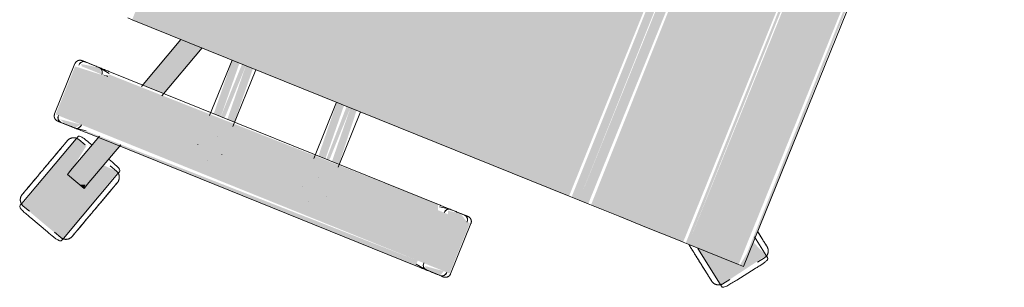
# Model space of a CAD drawing. Header units: millimetres. Extents: x -526411 to -400573, y 47353 to 130199.
# Tile 489 of 543: x -468759 to -468184, y 124168 to 124324. Entities that reach past the tile are written whole.
import ezdxf

# ---------------------------------------------------------------- set-up
doc = ezdxf.new("R2010")
doc.units = ezdxf.units.MM
doc.layers.add('I-FURN', color=30, linetype='Continuous', lineweight=18)

# ---------------------------------------------------------------- blocks, each defined once
blk = doc.blocks.new('82_3B_bureaustoel - directie vierkant - 82_3B_bureaustoel - directie vierkant-V40-3e Verdieping - Percelen telling LI')
at = {"layer": 'I-FURN'}
for points in [[(218.36, 273.54), (192.24, 291.6), (187.87, 281.78), (203.2, 279.49), (203.4, 252.95), (217.92, 272.94)], [(203.2, 281.78), (-203.2, 280.08), (-203.2, 278.66), (203.2, 280.69), (203.2, 281.57)], [(203.2, 278.66), (-203.2, 278.66), (-203.2, 246.88), (203.2, 246.88)], [(203.2, 246.88), (-203.2, 244.69), (-201.92, 243.71), (203.2, 245.33), (203.2, 246.08)], [(203.2, 243.71), (-203.2, 243.71), (-201.03, 240.7), (203.2, 240.7)], [(203.2, 240.7), (-203.2, 240.7), (-203.2, 220.63), (203.2, 220.63), (203.2, 234.11)], [(203.2, 220.63), (-203.2, 220.63), (-203.2, 203.86), (203.2, 203.86)], [(203.2, 203.86), (-203.2, 203.86), (-203.2, 183.93), (203.2, 185.66), (203.2, 190.6)], [(203.2, 183.93), (-203.2, 183.93), (-203.2, 178.18), (203.2, 178.18)], [(203.2, 178.18), (-203.2, 176.21), (-201.02, 171.84), (203.2, 173.43), (203.2, 177.9)], [(203.2, 171.84), (-203.2, 171.84), (-203.2, -103.38), (203.2, -103.38), (203.2, 93.11)], [(271.26, 124.06), (239.51, 124.06), (239.51, 104), (271.26, 104), (271.26, 120.38)], [(239.51, 104), (236.34, 102.72), (237.93, -104), (239.51, -104), (239.51, 33.61)], [(271.26, 104), (239.51, 104), (239.51, -104), (271.26, -104), (271.26, 46.44)], [(274.44, 104), (271.26, 104), (273.51, -104), (274.44, -102.72), (274.44, 103.73)], [(236.34, 40.26), (203.2, 38.03), (203.2, 34.13), (236.34, 35.86), (236.34, 39.68)], [(236.34, 34.13), (203.2, 34.13), (203.2, 31.75), (236.34, 32.33)], [(236.34, 31.75), (203.2, 30.11), (203.2, 25.62), (236.34, 27.34), (236.34, 30.2)], [(236.34, -25.62), (203.2, -27.26), (203.2, -31.75), (236.34, -30.02), (236.34, -26.21)], [(236.34, -31.75), (203.2, -31.75), (203.2, -34.13), (236.34, -34.13)], [(236.34, -34.13), (203.2, -35.77), (203.2, -40.26), (236.34, -38.62), (236.34, -35.68)], [(305.1, -92.45), (302.77, -92.57), (304.04, -95.71)], [(239.51, -104), (238.89, -104.25), (239.51, -107.78)], [(271.26, -104), (239.51, -104), (241, -124.06), (271.26, -124.06), (271.26, -108.21)]]:
    blk.add_hatch(color=122, dxfattribs=at).paths.add_polyline_path(points, flags=0)
h = blk.add_hatch(color=122, dxfattribs=at)
h.paths.add_polyline_path([(274.44, 119.44), (271.26, 120.38), (272.62, 109.06), (274.44, 110.74), (274.44, 117.98)], flags=0)
h.paths.add_polyline_path([(239.51, 122.36), (236.34, 116.69), (237.57, 109.56), (239.51, 110.35), (239.51, 120.38)], flags=0)
h = blk.add_hatch(color=122, dxfattribs=at)
h.paths.add_polyline_path([(302.36, -91.57), (274.44, -82.49), (274.44, -95.85), (298.44, -103.65), (302.29, -91.8)], flags=0)
h.paths.add_polyline_path([(236.34, -70.11), (203.2, -59.35), (203.2, -72.7), (236.34, -83.47)], flags=0)
h = blk.add_hatch(color=122, dxfattribs=at)
h.paths.add_polyline_path([(338.87, -94.71), (337.56, -94.77), (338.54, -95.66)], flags=0)
h.paths.add_polyline_path([(337.44, -92.95), (288.83, -77.81), (288.28, -86.99), (301.93, -92.89), (296.79, -103.11), (281.45, -100.53), (279.92, -107.64), (327.83, -122.55), (335.93, -97.6)], flags=0)
h.paths.add_polyline_path([(288.41, -77.02), (286.55, -78.73), (288.23, -77.54)], flags=0)
h.paths.add_polyline_path([(281.1, -98.01), (280.74, -97.9), (280.28, -100.36)], flags=0)
h = blk.add_hatch(color=122, dxfattribs=at)
h.paths.add_polyline_path([(274.44, -110.74), (271.26, -108.21), (272.93, -120.82), (274.44, -116.32), (274.44, -111.13)], flags=0)
h.paths.add_polyline_path([(239.51, -107.78), (236.34, -110.7), (238.42, -121.35), (239.51, -120.38), (239.51, -110.35)], flags=0)
for p, q in [((184.67, 281.18), (192.24, 291.6)), ((192.24, 291.6), (193.05, 292.72)), ((197.73, 288.36), (193.88, 291.16)), ((212.02, 281.02), (201.75, 288.49)), ((212.02, 281.02), (201.75, 288.49)), ((203.2, 281.84), (-203.2, 281.84)), ((203.2, 281.84), (203.2, 278.66)), ((203.2, 278.66), (203.2, 246.88)), ((217, 274.36), (213.14, 277.16)), ((217.92, 272.94), (203.4, 252.95)), ((218.74, 274.06), (217.92, 272.94)), ((203.2, 246.88), (203.2, 243.71)), ((203.2, 243.71), (203.2, 240.7)), ((203.2, 240.7), (203.2, 220.63)), ((203.2, 220.63), (203.2, 203.86)), ((203.2, 203.86), (203.2, 183.93)), ((203.2, 183.93), (203.2, 178.18)), ((203.2, 178.18), (203.2, 171.84)), ((203.2, 171.84), (203.2, -103.38)), ((271.26, 124.72), (239.51, 124.72)), ((236.34, 119.44), (236.34, 110.7)), ((274.44, 110.74), (274.44, 119.44)), ((236.34, 111.36), (236.34, 110.7)), ((237.34, 104), (236.37, 110.29)), ((274.41, 110.32), (273.43, 104)), ((274.44, 110.74), (274.44, 111.4)), ((236.34, 104), (236.34, -104)), ((274.44, -104), (274.44, 104)), ((237.93, 40.48), (203.2, 40.48)), ((256.53, 40.48), (256.56, 40.48)), ((247.85, 31.77), (247.85, 31.75)), ((262.93, 31.77), (262.93, 31.81)), ((203.2, 25.4), (238.69, 25.4)), ((256.56, 25.4), (256.51, 25.4)), ((239, -25.4), (203.2, -25.4)), ((256.52, -25.4), (256.56, -25.4)), ((247.85, -31.77), (247.85, -31.81)), ((262.93, -31.77), (262.93, -31.75)), ((203.2, -40.48), (238.16, -40.48)), ((256.56, -40.48), (256.51, -40.48)), ((203.2, -59.35), (238.05, -70.67)), ((237.33, -83.79), (203.2, -72.7)), ((288.67, -78.77), (287.2, -83.3)), ((288.41, -77.02), (289.73, -77.45)), ((289.73, -77.45), (336.73, -92.72)), ((273.51, -82.19), (302.36, -91.57)), ((302.36, -91.57), (303.02, -91.78)), ((303.02, -91.78), (305.1, -92.45)), ((298.44, -103.65), (273.51, -95.55)), ((301.17, -104.53), (305.1, -92.46)), ((335.35, -98.95), (336.82, -94.42)), ((336.73, -92.72), (338.05, -93.15)), ((203.2, -103.38), (203.2, -106.04)), ((281.31, -101.42), (279.84, -105.95)), ((332.79, -114.81), (336.71, -102.73)), ((332.79, -114.81), (336.71, -102.73)), ((236.37, -110.29), (237.34, -104)), ((273.43, -104), (274.41, -110.32)), ((279.92, -107.64), (278.6, -107.21)), ((326.92, -122.92), (279.92, -107.64)), ((299.1, -103.86), (298.44, -103.65)), ((301.17, -104.53), (299.1, -103.86)), ((236.34, -110.7), (236.34, -119.44)), ((236.34, -110.7), (236.34, -111.36)), ((274.44, -119.44), (274.44, -110.74)), ((274.44, -111.4), (274.44, -110.74)), ((327.99, -121.59), (329.46, -117.06)), ((239.51, -124.72), (271.26, -124.72)), ((328.24, -123.34), (326.92, -122.92))]:
    blk.add_line(p, q, dxfattribs=at)
at = {"layer": 'I-FURN', "flags": 128}
for points in [[(181.15, 281.74), (181.56, 282.31), (181.97, 282.87), (182.36, 283.41), (182.74, 283.93), (183.11, 284.44), (183.47, 284.93), (183.81, 285.4), (184.14, 285.86), (184.46, 286.29), (184.76, 286.71), (185.04, 287.1), (185.31, 287.47), (185.56, 287.82), (185.8, 288.14), (186.02, 288.44), (186.22, 288.72), (186.41, 288.97), (186.57, 289.2), (186.72, 289.41), (186.85, 289.58), (186.96, 289.74), (187.05, 289.86), (187.12, 289.96), (187.18, 290.04), (187.21, 290.08), (187.23, 290.1)], [(187.23, 290.1), (187.22, 290.09), (187.19, 290.05), (187.14, 289.98), (187.07, 289.89), (186.99, 289.77), (186.88, 289.63), (186.76, 289.46), (186.61, 289.26), (186.45, 289.04), (186.27, 288.79), (186.08, 288.52), (185.86, 288.23), (185.63, 287.91), (185.38, 287.56), (185.12, 287.2), (184.84, 286.81), (184.54, 286.41), (184.23, 285.98), (183.9, 285.53), (183.56, 285.06), (183.21, 284.58), (182.84, 284.07), (182.46, 283.55), (182.07, 283.01), (181.67, 282.46), (181.26, 281.89)], [(187.23, 290.1), (187.34, 290.26), (187.46, 290.4), (187.59, 290.55), (187.72, 290.68), (187.86, 290.81), (188, 290.94), (188.15, 291.06), (188.3, 291.17), (188.46, 291.28), (188.62, 291.38), (188.79, 291.48), (188.95, 291.57), (189.13, 291.65), (189.3, 291.72), (189.48, 291.79), (189.66, 291.85), (189.84, 291.9), (190.03, 291.95), (190.21, 291.99), (190.4, 292.02), (190.59, 292.04), (190.78, 292.06), (190.97, 292.07), (191.16, 292.07), (191.35, 292.06), (191.54, 292.04), (191.73, 292.02), (191.92, 291.99), (192.11, 291.96), (192.29, 291.91), (192.48, 291.86), (192.66, 291.8), (192.83, 291.73), (193.01, 291.66), (193.18, 291.58), (193.35, 291.49), (193.52, 291.4), (193.68, 291.3), (193.84, 291.19), (193.88, 291.16)], [(217, 274.36), (217.15, 274.25), (217.29, 274.13), (217.44, 274), (217.57, 273.87), (217.71, 273.73), (217.83, 273.59), (217.95, 273.44), (218.07, 273.29), (218.17, 273.13), (218.28, 272.97), (218.37, 272.8), (218.46, 272.63), (218.54, 272.46), (218.62, 272.29), (218.68, 272.11), (218.74, 271.93), (218.8, 271.74), (218.84, 271.56), (218.88, 271.37), (218.91, 271.19), (218.93, 271), (218.95, 270.81), (218.96, 270.62), (218.96, 270.43), (218.95, 270.24), (218.94, 270.05), (218.91, 269.86), (218.88, 269.67), (218.85, 269.48), (218.8, 269.3), (218.75, 269.11), (218.69, 268.93), (218.62, 268.75), (218.55, 268.58), (218.47, 268.41), (218.38, 268.24), (218.29, 268.07), (218.19, 267.91), (218.08, 267.75), (218.05, 267.71)], [(205.97, 251.08), (206.45, 251.75), (206.93, 252.41), (207.42, 253.07), (207.89, 253.73), (208.37, 254.39), (208.84, 255.04), (209.31, 255.68), (209.77, 256.31), (210.23, 256.94), (210.67, 257.56), (211.11, 258.17), (211.55, 258.76), (211.97, 259.34), (212.39, 259.91), (212.79, 260.47), (213.18, 261.01), (213.57, 261.54), (213.93, 262.05), (214.29, 262.54), (214.64, 263.01), (214.96, 263.46), (215.28, 263.9), (215.58, 264.31), (215.87, 264.7), (216.13, 265.07), (216.39, 265.42), (216.62, 265.75), (216.84, 266.05), (217.04, 266.33), (217.23, 266.58), (217.39, 266.81), (217.54, 267.01), (217.67, 267.19), (217.78, 267.34), (217.87, 267.47), (217.95, 267.57), (218, 267.64), (218.03, 267.69), (218.05, 267.71)], [(218.05, 267.71), (218.04, 267.7), (218.01, 267.66), (217.96, 267.59), (217.9, 267.5), (217.81, 267.38), (217.7, 267.23), (217.58, 267.06), (217.44, 266.87), (217.28, 266.64), (217.1, 266.4), (216.9, 266.13), (216.68, 265.83), (216.45, 265.51), (216.2, 265.17), (215.94, 264.81), (215.66, 264.42), (215.36, 264.01), (215.05, 263.58), (214.73, 263.13), (214.39, 262.67), (214.03, 262.18), (213.67, 261.68), (213.29, 261.16), (212.9, 260.62), (212.5, 260.07), (212.08, 259.5), (211.66, 258.92), (211.23, 258.33), (210.79, 257.72), (210.35, 257.11), (209.89, 256.48), (209.43, 255.85), (208.97, 255.21), (208.5, 254.56), (208.02, 253.91), (207.55, 253.25), (207.06, 252.59), (206.58, 251.93), (206.1, 251.26), (205.97, 251.08)], [(203.44, 247.6), (203.92, 248.26), (204.39, 248.91), (204.87, 249.58), (205.36, 250.24), (205.84, 250.9), (205.97, 251.08)], [(205.97, 251.08), (205.49, 250.42), (205, 249.75), (204.52, 249.09), (204.05, 248.43), (203.57, 247.78)], [(236.34, 121.54), (236.34, 121.67), (236.35, 121.8), (236.36, 121.92), (236.38, 122.05), (236.4, 122.17), (236.43, 122.3), (236.46, 122.42), (236.5, 122.54), (236.54, 122.66), (236.59, 122.78), (236.64, 122.9), (236.7, 123.01), (236.76, 123.12), (236.82, 123.23), (236.89, 123.34), (236.97, 123.44), (237.05, 123.54), (237.13, 123.64), (237.21, 123.73), (237.3, 123.82), (237.39, 123.91), (237.49, 123.99), (237.59, 124.07), (237.69, 124.14), (237.8, 124.22), (237.91, 124.28), (238.02, 124.34), (238.13, 124.4), (238.25, 124.45), (238.36, 124.5), (238.48, 124.55), (238.6, 124.59), (238.73, 124.62), (238.85, 124.65), (238.97, 124.67), (239.1, 124.69), (239.23, 124.71), (239.35, 124.71), (239.48, 124.72), (239.51, 124.72)], [(236.34, 120.11), (236.34, 120.37), (236.34, 120.61), (236.34, 120.83), (236.34, 121.01), (236.34, 121.17), (236.34, 121.3), (236.34, 121.4), (236.34, 121.48), (236.34, 121.52), (236.34, 121.54)], [(236.34, 121.54), (236.34, 121.53), (236.34, 121.49), (236.34, 121.42), (236.34, 121.32), (236.34, 121.19), (236.34, 121.04), (236.34, 120.86), (236.34, 120.65), (236.34, 120.42), (236.34, 120.16), (236.34, 119.87), (236.34, 119.56), (236.34, 119.23), (236.34, 118.86), (236.34, 118.48), (236.34, 118.07), (236.34, 117.64), (236.34, 117.19), (236.34, 116.72), (236.34, 116.22), (236.34, 115.71), (236.34, 115.18), (236.34, 114.63), (236.34, 114.06), (236.34, 113.48), (236.34, 112.88), (236.34, 112.27), (236.34, 111.64), (236.34, 111.01), (236.34, 110.36), (236.34, 109.7), (236.34, 109.03), (236.34, 108.36), (236.34, 107.67), (236.34, 106.98), (236.34, 106.29), (236.34, 105.59), (236.34, 104.89), (236.34, 104.19), (236.34, 104)], [(271.26, 124.72), (271.39, 124.72), (271.52, 124.71), (271.64, 124.7), (271.77, 124.68), (271.89, 124.66), (272.02, 124.63), (272.14, 124.6), (272.26, 124.56), (272.38, 124.52), (272.5, 124.47), (272.62, 124.42), (272.73, 124.36), (272.84, 124.3), (272.95, 124.23), (273.06, 124.16), (273.16, 124.09), (273.26, 124.01), (273.36, 123.93), (273.45, 123.85), (273.54, 123.76), (273.63, 123.66), (273.71, 123.57), (273.79, 123.47), (273.86, 123.36), (273.94, 123.26), (274, 123.15), (274.06, 123.04), (274.12, 122.93), (274.17, 122.81), (274.22, 122.69), (274.27, 122.58), (274.31, 122.45), (274.34, 122.33), (274.37, 122.21), (274.39, 122.08), (274.41, 121.96), (274.43, 121.83), (274.43, 121.71), (274.44, 121.58), (274.44, 121.54)], [(274.44, 104), (274.44, 104.7), (274.44, 105.4), (274.44, 106.1), (274.44, 106.8), (274.44, 107.49), (274.44, 108.17), (274.44, 108.85), (274.44, 109.52), (274.44, 110.18), (274.44, 110.83), (274.44, 111.47), (274.44, 112.1), (274.44, 112.72), (274.44, 113.32), (274.44, 113.91), (274.44, 114.48), (274.44, 115.03), (274.44, 115.57), (274.44, 116.09), (274.44, 116.59), (274.44, 117.06), (274.44, 117.52), (274.44, 117.96), (274.44, 118.37), (274.44, 118.76), (274.44, 119.13), (274.44, 119.47), (274.44, 119.79), (274.44, 120.08), (274.44, 120.35), (274.44, 120.59), (274.44, 120.81), (274.44, 121), (274.44, 121.16), (274.44, 121.29), (274.44, 121.39), (274.44, 121.47), (274.44, 121.52), (274.44, 121.54)], [(274.44, 121.54), (274.44, 121.53), (274.44, 121.49), (274.44, 121.42), (274.44, 121.32), (274.44, 121.19), (274.44, 121.04), (274.44, 120.86), (274.44, 120.65), (274.44, 120.42), (274.44, 120.16), (274.44, 120.11)], [(288.67, -78.77), (288.73, -78.59), (288.8, -78.41), (288.88, -78.24), (288.96, -78.07), (289.05, -77.9), (289.15, -77.74), (289.25, -77.58), (289.36, -77.42), (289.48, -77.27), (289.6, -77.12), (289.73, -76.98), (289.86, -76.85), (290, -76.72), (290.14, -76.59), (290.29, -76.47), (290.44, -76.36), (290.6, -76.25), (290.76, -76.15), (290.93, -76.06), (291.1, -75.97), (291.27, -75.89), (291.45, -75.81), (291.63, -75.75), (291.81, -75.69), (291.99, -75.64), (292.17, -75.59), (292.36, -75.55), (292.55, -75.53), (292.74, -75.5), (292.93, -75.49), (293.12, -75.48), (293.31, -75.48), (293.5, -75.49), (293.69, -75.51), (293.88, -75.53), (294.07, -75.56), (294.25, -75.6), (294.44, -75.64), (294.62, -75.7), (294.67, -75.71)], [(314.22, -82.06), (313.43, -81.81), (312.65, -81.56), (311.88, -81.3), (311.1, -81.05), (310.33, -80.8), (309.57, -80.55), (308.81, -80.31), (308.07, -80.07), (307.33, -79.83), (306.6, -79.59), (305.89, -79.36), (305.19, -79.13), (304.5, -78.91), (303.83, -78.69), (303.18, -78.48), (302.54, -78.27), (301.93, -78.07), (301.33, -77.88), (300.75, -77.69), (300.19, -77.51), (299.66, -77.34), (299.15, -77.17), (298.67, -77.01), (298.2, -76.86), (297.77, -76.72), (297.36, -76.59), (296.98, -76.46), (296.62, -76.35), (296.3, -76.24), (296, -76.15), (295.73, -76.06), (295.49, -75.98), (295.28, -75.91), (295.1, -75.85), (294.95, -75.81), (294.84, -75.77), (294.75, -75.74), (294.7, -75.72), (294.67, -75.71)], [(294.67, -75.71), (294.69, -75.72), (294.73, -75.73), (294.81, -75.76), (294.92, -75.79), (295.06, -75.84), (295.23, -75.9), (295.43, -75.96), (295.66, -76.04), (295.92, -76.12), (296.21, -76.22), (296.53, -76.32), (296.88, -76.43), (297.25, -76.55), (297.66, -76.68), (298.08, -76.82), (298.54, -76.97), (299.02, -77.13), (299.52, -77.29), (300.05, -77.46), (300.6, -77.64), (301.17, -77.83), (301.76, -78.02), (302.37, -78.22), (303.01, -78.42), (303.66, -78.63), (304.32, -78.85), (305, -79.07), (305.7, -79.3), (306.41, -79.53), (307.13, -79.76), (307.87, -80), (308.61, -80.24), (309.37, -80.49), (310.13, -80.74), (310.89, -80.99), (311.67, -81.24), (312.44, -81.49), (313.22, -81.74), (314, -82), (314.22, -82.06)], [(314.22, -82.06), (315, -82.32), (315.78, -82.57), (316.56, -82.82), (317.33, -83.08), (318.1, -83.33), (318.86, -83.57), (319.62, -83.82), (320.36, -84.06), (321.1, -84.3), (321.83, -84.54), (322.54, -84.77), (323.24, -85), (323.93, -85.22), (324.6, -85.44), (325.25, -85.65), (325.89, -85.86), (326.51, -86.06), (327.1, -86.25), (327.68, -86.44), (328.24, -86.62), (328.77, -86.79), (329.28, -86.96), (329.77, -87.12), (330.23, -87.27), (330.66, -87.41), (331.07, -87.54), (331.45, -87.67), (331.81, -87.78), (332.14, -87.89), (332.43, -87.98), (332.7, -88.07), (332.94, -88.15), (333.15, -88.22), (333.33, -88.27), (333.48, -88.32), (333.59, -88.36), (333.68, -88.39), (333.74, -88.41), (333.76, -88.41)], [(333.76, -88.42), (333.75, -88.41), (333.7, -88.4), (333.62, -88.37), (333.51, -88.33), (333.37, -88.29), (333.2, -88.23), (333, -88.17), (332.77, -88.09), (332.51, -88.01), (332.22, -87.91), (331.9, -87.81), (331.55, -87.7), (331.18, -87.58), (330.78, -87.45), (330.35, -87.31), (329.89, -87.16), (329.41, -87), (328.91, -86.84), (328.38, -86.67), (327.83, -86.49), (327.26, -86.3), (326.67, -86.11), (326.06, -85.91), (325.43, -85.71), (324.78, -85.5), (324.11, -85.28), (323.43, -85.06), (322.73, -84.83), (322.02, -84.6), (321.3, -84.37), (320.56, -84.13), (319.82, -83.89), (319.07, -83.64), (318.31, -83.39), (317.54, -83.14), (316.77, -82.89), (315.99, -82.64), (315.21, -82.39), (314.43, -82.13), (314.22, -82.06)], [(333.76, -88.42), (333.94, -88.48), (334.12, -88.55), (334.29, -88.62), (334.46, -88.71), (334.63, -88.8), (334.8, -88.9), (334.96, -89), (335.11, -89.11), (335.26, -89.22), (335.41, -89.35), (335.55, -89.47), (335.69, -89.61), (335.82, -89.75), (335.94, -89.89), (336.06, -90.04), (336.18, -90.19), (336.28, -90.35), (336.38, -90.51), (336.48, -90.68), (336.56, -90.84), (336.65, -91.02), (336.72, -91.19), (336.79, -91.37), (336.84, -91.55), (336.9, -91.74), (336.94, -91.92), (336.98, -92.11), (337.01, -92.3), (337.03, -92.49), (337.04, -92.68), (337.05, -92.87), (337.05, -93.06), (337.04, -93.25), (337.03, -93.44), (337, -93.63), (336.97, -93.81), (336.93, -94), (336.89, -94.18), (336.83, -94.37), (336.82, -94.42)], [(236.34, -104), (236.34, -104.7), (236.34, -105.4), (236.34, -106.1), (236.34, -106.8), (236.34, -107.49), (236.34, -108.17), (236.34, -108.85), (236.34, -109.52), (236.34, -110.18), (236.34, -110.83), (236.34, -111.47), (236.34, -112.1), (236.34, -112.72), (236.34, -113.32), (236.34, -113.91), (236.34, -114.48), (236.34, -115.03), (236.34, -115.57), (236.34, -116.09), (236.34, -116.59), (236.34, -117.06), (236.34, -117.52), (236.34, -117.96), (236.34, -118.37), (236.34, -118.76), (236.34, -119.13), (236.34, -119.47), (236.34, -119.79), (236.34, -120.08), (236.34, -120.35), (236.34, -120.59), (236.34, -120.81), (236.34, -121), (236.34, -121.16), (236.34, -121.29), (236.34, -121.39), (236.34, -121.47), (236.34, -121.52), (236.34, -121.54)], [(274.44, -121.54), (274.44, -121.53), (274.44, -121.49), (274.44, -121.42), (274.44, -121.32), (274.44, -121.19), (274.44, -121.04), (274.44, -120.86), (274.44, -120.65), (274.44, -120.42), (274.44, -120.16), (274.44, -119.87), (274.44, -119.56), (274.44, -119.23), (274.44, -118.86), (274.44, -118.48), (274.44, -118.07), (274.44, -117.64), (274.44, -117.19), (274.44, -116.72), (274.44, -116.22), (274.44, -115.71), (274.44, -115.18), (274.44, -114.63), (274.44, -114.06), (274.44, -113.48), (274.44, -112.88), (274.44, -112.27), (274.44, -111.64), (274.44, -111.01), (274.44, -110.36), (274.44, -109.7), (274.44, -109.03), (274.44, -108.36), (274.44, -107.67), (274.44, -106.98), (274.44, -106.29), (274.44, -105.59), (274.44, -104.89), (274.44, -104.19), (274.44, -104)], [(282.9, -111.95), (282.72, -111.89), (282.54, -111.82), (282.36, -111.74), (282.19, -111.66), (282.03, -111.57), (281.86, -111.47), (281.7, -111.37), (281.55, -111.26), (281.4, -111.14), (281.25, -111.02), (281.11, -110.89), (280.97, -110.76), (280.84, -110.62), (280.72, -110.48), (280.6, -110.33), (280.48, -110.17), (280.38, -110.02), (280.28, -109.85), (280.18, -109.69), (280.09, -109.52), (280.01, -109.35), (279.94, -109.17), (279.87, -108.99), (279.81, -108.81), (279.76, -108.63), (279.72, -108.44), (279.68, -108.26), (279.65, -108.07), (279.63, -107.88), (279.61, -107.69), (279.61, -107.5), (279.61, -107.31), (279.62, -107.12), (279.63, -106.93), (279.65, -106.74), (279.69, -106.55), (279.72, -106.36), (279.77, -106.18), (279.82, -106), (279.84, -105.95)], [(302.44, -118.3), (301.66, -118.05), (300.88, -117.79), (300.1, -117.54), (299.33, -117.29), (298.56, -117.04), (297.8, -116.79), (297.04, -116.54), (296.29, -116.3), (295.56, -116.06), (294.83, -115.83), (294.12, -115.59), (293.42, -115.37), (292.73, -115.14), (292.06, -114.93), (291.41, -114.71), (290.77, -114.51), (290.15, -114.31), (289.55, -114.11), (288.98, -113.92), (288.42, -113.74), (287.89, -113.57), (287.38, -113.41), (286.89, -113.25), (286.43, -113.1), (286, -112.96), (285.59, -112.82), (285.2, -112.7), (284.85, -112.58), (284.52, -112.48), (284.22, -112.38), (283.96, -112.29), (283.72, -112.22), (283.51, -112.15), (283.33, -112.09), (283.18, -112.04), (283.06, -112), (282.98, -111.98), (282.92, -111.96), (282.9, -111.95)], [(282.9, -111.95), (282.91, -111.95), (282.96, -111.97), (283.04, -111.99), (283.15, -112.03), (283.29, -112.08), (283.46, -112.13), (283.66, -112.2), (283.89, -112.27), (284.15, -112.36), (284.44, -112.45), (284.76, -112.55), (285.11, -112.67), (285.48, -112.79), (285.88, -112.92), (286.31, -113.06), (286.76, -113.21), (287.24, -113.36), (287.75, -113.53), (288.27, -113.7), (288.82, -113.88), (289.4, -114.06), (289.99, -114.25), (290.6, -114.45), (291.23, -114.66), (291.88, -114.87), (292.55, -115.08), (293.23, -115.31), (293.93, -115.53), (294.64, -115.76), (295.36, -116), (296.09, -116.24), (296.84, -116.48), (297.59, -116.72), (298.35, -116.97), (299.12, -117.22), (299.89, -117.47), (300.67, -117.72), (301.45, -117.98), (302.23, -118.23), (302.44, -118.3)], [(236.34, -121.54), (236.34, -121.53), (236.34, -121.49), (236.34, -121.42), (236.34, -121.32), (236.34, -121.19), (236.34, -121.04), (236.34, -120.86), (236.34, -120.65), (236.34, -120.42), (236.34, -120.16), (236.34, -120.11)], [(274.44, -120.11), (274.44, -120.37), (274.44, -120.61), (274.44, -120.83), (274.44, -121.01), (274.44, -121.17), (274.44, -121.3), (274.44, -121.4), (274.44, -121.48), (274.44, -121.52), (274.44, -121.54)], [(302.44, -118.3), (303.22, -118.55), (304, -118.81), (304.78, -119.06), (305.56, -119.31), (306.33, -119.56), (307.09, -119.81), (307.84, -120.05), (308.59, -120.3), (309.33, -120.54), (310.05, -120.77), (310.77, -121), (311.47, -121.23), (312.15, -121.46), (312.82, -121.67), (313.48, -121.89), (314.11, -122.09), (314.73, -122.29), (315.33, -122.49), (315.91, -122.68), (316.46, -122.86), (317, -123.03), (317.51, -123.19), (317.99, -123.35), (318.45, -123.5), (318.89, -123.64), (319.3, -123.78), (319.68, -123.9), (320.04, -124.02), (320.36, -124.12), (320.66, -124.22), (320.93, -124.31), (321.17, -124.38), (321.38, -124.45), (321.56, -124.51), (321.7, -124.56), (321.82, -124.6), (321.91, -124.62), (321.96, -124.64), (321.99, -124.65)], [(321.99, -124.65), (321.97, -124.65), (321.93, -124.63), (321.85, -124.6), (321.74, -124.57), (321.6, -124.52), (321.43, -124.47), (321.23, -124.4), (321, -124.33), (320.74, -124.24), (320.45, -124.15), (320.13, -124.05), (319.78, -123.93), (319.4, -123.81), (319, -123.68), (318.57, -123.54), (318.12, -123.39), (317.64, -123.24), (317.14, -123.07), (316.61, -122.9), (316.06, -122.72), (315.49, -122.54), (314.9, -122.35), (314.28, -122.15), (313.65, -121.94), (313, -121.73), (312.34, -121.51), (311.65, -121.29), (310.96, -121.07), (310.25, -120.84), (309.52, -120.6), (308.79, -120.36), (308.05, -120.12), (307.29, -119.88), (306.53, -119.63), (305.76, -119.38), (304.99, -119.13), (304.21, -118.88), (303.43, -118.62), (302.65, -118.37), (302.44, -118.3)], [(239.51, -124.72), (239.39, -124.72), (239.26, -124.71), (239.13, -124.7), (239.01, -124.68), (238.88, -124.66), (238.76, -124.63), (238.64, -124.6), (238.52, -124.56), (238.4, -124.52), (238.28, -124.47), (238.16, -124.42), (238.05, -124.36), (237.94, -124.3), (237.83, -124.23), (237.72, -124.16), (237.62, -124.09), (237.52, -124.01), (237.42, -123.93), (237.33, -123.85), (237.24, -123.76), (237.15, -123.66), (237.07, -123.57), (236.99, -123.47), (236.91, -123.36), (236.84, -123.26), (236.78, -123.15), (236.71, -123.04), (236.66, -122.93), (236.6, -122.81), (236.55, -122.69), (236.51, -122.58), (236.47, -122.45), (236.44, -122.33), (236.41, -122.21), (236.39, -122.08), (236.37, -121.96), (236.35, -121.83), (236.34, -121.71), (236.34, -121.58), (236.34, -121.54)], [(274.44, -121.54), (274.44, -121.67), (274.43, -121.8), (274.42, -121.92), (274.4, -122.05), (274.38, -122.17), (274.35, -122.3), (274.32, -122.42), (274.28, -122.54), (274.24, -122.66), (274.19, -122.78), (274.14, -122.9), (274.08, -123.01), (274.02, -123.12), (273.95, -123.23), (273.88, -123.34), (273.81, -123.44), (273.73, -123.54), (273.65, -123.64), (273.57, -123.73), (273.48, -123.82), (273.38, -123.91), (273.29, -123.99), (273.19, -124.07), (273.08, -124.14), (272.98, -124.22), (272.87, -124.28), (272.76, -124.34), (272.65, -124.4), (272.53, -124.45), (272.41, -124.5), (272.3, -124.55), (272.17, -124.59), (272.05, -124.62), (271.93, -124.65), (271.8, -124.67), (271.68, -124.69), (271.55, -124.71), (271.43, -124.71), (271.3, -124.72), (271.26, -124.72)], [(327.99, -121.59), (327.93, -121.77), (327.86, -121.95), (327.78, -122.12), (327.7, -122.3), (327.61, -122.46), (327.51, -122.63), (327.41, -122.79), (327.3, -122.94), (327.18, -123.09), (327.06, -123.24), (326.93, -123.38), (326.8, -123.52), (326.66, -123.65), (326.52, -123.77), (326.37, -123.89), (326.21, -124.01), (326.06, -124.11), (325.89, -124.21), (325.73, -124.31), (325.56, -124.4), (325.39, -124.48), (325.21, -124.55), (325.03, -124.62), (324.85, -124.68), (324.67, -124.73), (324.48, -124.77), (324.3, -124.81), (324.11, -124.84), (323.92, -124.86), (323.73, -124.88), (323.54, -124.88), (323.35, -124.88), (323.16, -124.87), (322.97, -124.86), (322.78, -124.83), (322.59, -124.8), (322.4, -124.77), (322.22, -124.72), (322.04, -124.67), (321.99, -124.65)]]:
    blk.add_lwpolyline(points, dxfattribs=at)
at = {"layer": 'I-FURN'}
for centre, major_axis, ratio, start_param, end_param in [((239.51, 119.44), (-3.17, 0), 0.918218, 4.712389, 6.283185), ((239.51, 119.44), (3.17, 0), 0.918252, 1.832596, 3.141593), ((271.26, 119.44), (-3.17, 0), 0.918218, 3.141593, 4.712389), ((271.26, 119.44), (3.17, 0), 0.918252, 0, 1.308997), ((239.51, 110.7), (-3.17, 0), 0.918218, 0, 1.570796), ((239.51, 110.7), (3.17, 0), 0.918252, 3.141593, 4.45059), ((271.22, 110.74), (-3.22, 0), 0.918252, 1.570796, 3.141593), ((271.22, 110.74), (3.22, 0), 0.918218, 4.727082, 6.283185), ((239.51, -110.7), (3.17, 0), 0.918218, 1.570796, 3.141593), ((239.51, -110.7), (3.17, 0), 0.918252, 1.832596, 3.141593), ((271.22, -110.74), (3.22, 0), 0.918218, 0, 1.570796), ((271.22, -110.74), (3.22, 0), 0.918252, 0, 1.308997), ((239.51, -119.44), (3.17, 0), 0.918218, 3.141593, 4.712389), ((239.51, -119.44), (3.17, 0), 0.918252, 3.141593, 4.45059), ((271.26, -119.44), (3.17, 0), 0.918218, 4.712389, 6.283185), ((271.26, -119.44), (3.18, 0), 0.918252, 4.974188, 6.283185)]:
    blk.add_ellipse(centre, major_axis=major_axis, ratio=ratio, start_param=start_param, end_param=end_param, dxfattribs=at)
for points, knots in [([(201.75, 288.49), (201.01, 289.02), (199.98, 289.78), (198.72, 290.68), (197.55, 291.5), (196.14, 292.42), (194.95, 293), (194.23, 293.17), (193.61, 293.18), (193.25, 292.97), (193.05, 292.72)], [0, 0, 0, 0, 0.166667, 0.25, 0.333333, 0.5, 0.666667, 0.75, 0.833333, 1, 1, 1, 1]), ([(218.74, 274.06), (219.04, 274.47), (219, 275.19), (218.02, 276.4), (216.69, 277.58), (214.64, 279.12), (212.91, 280.38), (212.02, 281.02)], [0, 0, 0, 0, 0.285714, 0.428571, 0.571429, 0.785714, 1, 1, 1, 1]), ([(288.41, -77.02), (288.11, -76.94), (287.69, -76.98), (287.19, -77.35), (286.72, -77.91), (286.09, -79.08), (285.49, -80.65), (285.03, -82), (284.54, -83.47), (284.15, -84.69), (283.87, -85.56)], [0, 0, 0, 0, 0.166667, 0.25, 0.333333, 0.5, 0.666667, 0.75, 0.833333, 1, 1, 1, 1]), ([(279.94, -97.64), (279.49, -99.03), (278.82, -101.05), (278.13, -103.41), (277.75, -105.15), (277.76, -106.59), (278.24, -107.1), (278.6, -107.21)], [0, 0, 0, 0, 0.285714, 0.428571, 0.571429, 0.785714, 1, 1, 1, 1]), ([(336.71, -102.73), (336.99, -101.86), (337.39, -100.64), (337.86, -99.17), (338.28, -97.8), (338.71, -96.18), (338.9, -94.86), (338.85, -94.13), (338.66, -93.54), (338.35, -93.26), (338.05, -93.15)], [0, 0, 0, 0, 0.166667, 0.25, 0.333333, 0.5, 0.666667, 0.75, 0.833333, 1, 1, 1, 1]), ([(328.24, -123.34), (328.72, -123.5), (329.4, -123.25), (330.24, -121.94), (330.96, -120.31), (331.79, -117.88), (332.45, -115.85), (332.79, -114.81)], [0, 0, 0, 0, 0.285714, 0.428571, 0.571429, 0.785714, 1, 1, 1, 1])]:
    blk.add_open_spline(points, degree=3, knots=knots, dxfattribs=at)

msp = doc.modelspace()

# ---------------------------------------------------------------- block references
at = {"layer": 'I-FURN', "rotation": 247.9999999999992}
msp.add_blockref('82_3B_bureaustoel - directie vierkant - 82_3B_bureaustoel - directie vierkant-V40-3e Verdieping - Percelen telling LI', (-468521.46, 124473.59), dxfattribs=at)

doc.saveas('drawing.dxf')
